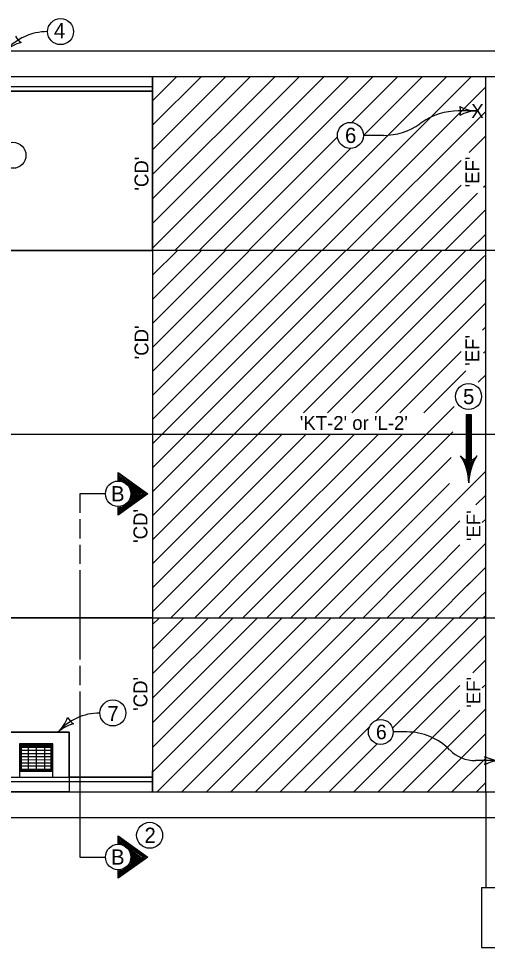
# Model space of a CAD drawing. Extents: x 5546 to 81668, y 3174 to 15999.
# Drawn here: x 22692 to 23262, y 12327 to 13456 of the extents above; entities that cross this region are included whole.
import ezdxf

# ---------------------------------------------------------------- set-up
doc = ezdxf.new("R2010")
doc.units = 0
for name, color, linetype in [('PS_BOLT', 7, 'Continuous'), ('PS_DIM', 7, 'Continuous'), ('PS_PLATE', 7, 'Continuous'), ('SheetAddenda', 7, 'Continuous'), ('tdCoShieldStRte', 7, 'Continuous')]:
    doc.layers.add(name, color=color, linetype=linetype)

msp = doc.modelspace()

# ---------------------------------------------------------------- linework, layer by layer
at = {"layer": 'PS_BOLT'}
for p, q in [((22068.7, 12727.8), (24069.8, 12727.8)), ((22766.7, 12638.2), (22766.7, 12437)), ((23164, 12589), (23147.6, 12589)), ((23279.1, 12554.2), (23247.6, 12554.2))]:
    msp.add_line(p, q, dxfattribs=at)
for points in [[(22797.7, 12878.4), (22766.7, 12878.4), (22766.7, 12855.2)], [(22766.7, 12847.4), (22766.7, 12824.2)], [(22766.7, 12816.4), (22766.7, 12793.2)], [(22766.7, 12785.4), (22766.7, 12677)], [(22766.7, 12669.2), (22766.7, 12646)], [(22766.7, 12448.5), (22766.7, 12437), (22797.7, 12437)]]:
    msp.add_lwpolyline(points, dxfattribs=at)
for points in [[(22672.7, 12588.6), (22753.6, 12588.6), (22753.6, 12516.2), (22672.7, 12516.2)], [(22694.5, 12573.3), (22732.2, 12573.3), (22732.2, 12542.8), (22694.5, 12542.8)]]:
    msp.add_lwpolyline(points, close=True, dxfattribs=at)
for centre, radius, start, end in [((22727.3, 13372.9), 67.1, 90, 139.4393), ((22790.9, 12544.9), 67.1, 90, 139.4393), ((23164, 12515.2), 73.8, 45, 90), ((23247.6, 12598.5), 44.3, 225, 270)]:
    msp.add_arc(centre, radius, start, end, dxfattribs=at)
at = {"layer": 'PS_DIM'}
for p, q in [((22132.4, 13416.5), (24069.8, 13416.6)), ((22132.4, 13385.6), (22855.1, 13385.6)), ((22855.1, 13385.6), (22855.1, 13385.6)), ((22855.1, 13385.6), (22855.1, 13385.6)), ((22855.1, 13385.6), (22855.1, 12727.8)), ((22855.1, 13177), (23063.7, 13385.6)), ((22855.1, 13206.8), (23033.8, 13385.6)), ((22855.1, 13236.7), (23004, 13385.6)), ((22855.1, 13266.5), (22974.1, 13385.6)), ((22855.1, 13296.3), (22944.3, 13385.6)), ((22855.1, 13385.6), (24069.8, 13385.6)), ((22855.1, 13326.2), (22914.4, 13385.6)), ((22855.1, 13356), (22884.6, 13385.6)), ((22882, 13174), (23093.5, 13385.6)), ((22911.8, 13174), (23123.3, 13385.6)), ((23001.4, 13174), (23212.9, 13385.6)), ((23031.2, 13174), (23242.7, 13385.6)), ((23097.3, 13329.7), (23153.2, 13385.6)), ((23111.3, 13313.8), (23183, 13385.6)), ((23260, 13174), (23260, 13385.6)), ((22051.8, 13367.7), (22855.1, 13367.7)), ((22132.4, 13373.2), (22855.1, 13373.2)), ((23061.1, 13174), (23260, 13372.9)), ((22855.1, 13174), (22855.1, 13360)), ((23090.9, 13174), (23260, 13343.1)), ((23249.6, 13343.6), (23226.7, 13343.6)), ((23182.3, 13329.5), (23180, 13327.9)), ((22941.7, 13174), (23079.7, 13312.1)), ((23135.6, 13313.9), (23111.3, 13313.9)), ((23239.8, 13293.1), (23260, 13313.2)), ((22971.5, 13174), (23095.6, 13298.1)), ((23120.7, 13174), (23230, 13283.3)), ((23150.6, 13174), (23230, 13253.5)), ((23257.3, 13250.9), (23260, 13253.6)), ((23180.4, 13174), (23250.1, 13243.7)), ((23210.3, 13174), (23260, 13223.7)), ((23240.1, 13174), (23260, 13193.9)), ((24076.4, 13174), (22021.8, 13174)), ((22855.1, 13085.4), (22943.7, 13174)), ((22855.1, 13056.2), (22972.9, 13174)), ((22855.1, 13027), (23002.1, 13174)), ((22855.1, 12997.8), (23031.3, 13174)), ((22855.1, 12968.6), (23060.5, 13174)), ((22855.1, 12939.3), (23089.8, 13174)), ((22855.1, 12910.1), (23119, 13174)), ((22855.1, 13114.7), (22914.4, 13174)), ((22855.1, 13143.9), (22885.2, 13174)), ((23121.8, 13147.6), (23148.2, 13174)), ((23139.3, 13135.9), (23177.4, 13174)), ((23165.4, 13132.8), (23206.6, 13174)), ((23214, 13152.2), (23235.9, 13174)), ((23260, 12727.8), (23260, 13174)), ((23067.9, 12976.9), (23256.5, 13165.5)), ((23256.5, 13165.5), (23260, 13168.9)), ((23038.7, 12976.9), (23214, 13152.2)), ((22855.1, 12880.9), (23121.8, 13147.6)), ((23097.1, 12976.9), (23260, 13139.7)), ((22855.1, 12851.7), (23139.3, 13135.9)), ((23030.3, 12997.7), (23165.4, 13132.8)), ((23165.4, 13132.8), (23158.5, 13125.9)), ((23126.3, 12976.9), (23260, 13110.5)), ((23256, 13077.3), (23260, 13081.3)), ((22854.6, 13063.6), (22855.1, 13064)), ((23155.6, 12976.9), (23230, 13051.4)), ((23257.3, 13049.4), (23260, 13052)), ((23184.8, 12976.9), (23235.8, 13027.9)), ((23251, 13013.9), (23260, 13022.8)), ((22855.1, 12822.5), (23030.3, 12997.7)), ((22964.9, 12727.8), (23221.6, 12984.5)), ((23239.5, 12919.4), (23239.5, 12974.2)), ((22039.6, 12950.9), (24398.5, 12950.9)), ((22855.1, 12793.2), (23012.7, 12950.9)), ((22855.1, 12764), (23041.9, 12950.9)), ((22855.1, 12734.8), (23071.2, 12950.9)), ((22877.2, 12727.8), (23100.4, 12950.9)), ((22990.8, 12812.2), (23129.6, 12950.9)), ((22994.1, 12727.8), (23220.2, 12953.8)), ((23005.4, 12797.5), (23158.8, 12950.9)), ((23023.3, 12727.8), (23218, 12922.5)), ((23236.4, 12919.5), (23236.4, 12919.5)), ((23242.8, 12919.6), (23242.8, 12919.6)), ((23153, 12799), (23260, 12905.9)), ((23052.5, 12727.8), (23215.9, 12891.1)), ((23248.2, 12864.9), (23260, 12876.7)), ((23169.6, 12786.3), (23228.7, 12845.4)), ((23255.9, 12843.5), (23260, 12847.5)), ((22906.5, 12727.8), (22990.8, 12812.2)), ((23198.2, 12785.7), (23228.7, 12816.2)), ((23220.8, 12779.1), (23260, 12818.3)), ((23081.8, 12727.8), (23157.1, 12803.1)), ((22935.7, 12727.8), (23005.4, 12797.5)), ((23237.3, 12766.4), (23260, 12789.1)), ((23111, 12727.8), (23169.6, 12786.3)), ((23140.2, 12727.8), (23198.2, 12785.7)), ((23169.4, 12727.8), (23225.2, 12783.5)), ((23198.6, 12727.8), (23240.5, 12769.6)), ((23252.9, 12752.8), (23260, 12759.8)), ((23227.9, 12727.8), (23252.9, 12752.8)), ((22855.1, 12727.8), (22855.1, 12541.8)), ((22855.1, 12727.8), (22855.1, 12516.2)), ((22855.1, 12540.3), (23042.5, 12727.8)), ((22855.1, 12600), (22982.8, 12727.8)), ((22855.1, 12629.9), (22952.9, 12727.8)), ((22855.1, 12659.7), (22923.1, 12727.8)), ((22855.1, 12570.2), (23012.6, 12727.8)), ((22855.1, 12689.6), (22893.2, 12727.8)), ((22855.1, 12719.4), (22863.4, 12727.8)), ((22860.8, 12516.2), (23072.3, 12727.8)), ((22890.6, 12516.2), (23102.2, 12727.8)), ((22920.5, 12516.2), (23132, 12727.8)), ((22950.3, 12516.2), (23161.9, 12727.8)), ((22980.2, 12516.2), (23191.7, 12727.8)), ((23010, 12516.2), (23221.6, 12727.8)), ((23126.4, 12602.7), (23251.4, 12727.8)), ((23257.1, 12727.8), (23260, 12730.6)), ((23260, 12516.2), (23260, 12727.8)), ((23146.9, 12593.4), (23260, 12706.5)), ((23244.2, 12660.9), (23260, 12676.6)), ((23099.6, 12516.2), (23228.7, 12645.3)), ((23255.9, 12642.7), (23260, 12646.8)), ((23129.4, 12516.2), (23228.7, 12615.5)), ((23159.3, 12516.2), (23260, 12616.9)), ((23039.9, 12516.2), (23118.8, 12595.1)), ((23189.1, 12516.2), (23260, 12587.1)), ((23069.7, 12516.2), (23128.1, 12574.6)), ((23219, 12516.2), (23260, 12557.2)), ((22137.8, 12534.1), (22855.1, 12534.1)), ((22218.4, 12528.6), (22855.1, 12528.6)), ((23248.8, 12516.2), (23260, 12527.4)), ((22218.4, 12516.2), (22855.1, 12516.2)), ((22855, 12516.2), (24069.8, 12516.2)), ((23260, 12516.2), (23260, 12399.9)), ((22547.3, 12485.2), (24069.8, 12485.2)), ((23254.8, 12399.9), (23271.3, 12399.9)), ((23254.8, 12399.9), (23254.8, 12327.2)), ((23254.8, 12327.2), (23271.3, 12327.2))]:
    msp.add_line(p, q, dxfattribs=at)
for points in [[(22855.1, 13367.7), (22855.1, 13367.7), (22855.1, 13385.6), (22855.1, 13385.6), (22855.1, 13360), (22855.1, 13360)], [(22855.1, 12534), (22855.1, 12541.8), (22855.1, 12541.8), (22855.1, 12516.2), (22855.1, 12516.2), (22855.1, 12534)]]:
    msp.add_lwpolyline(points, close=True, dxfattribs=at)
for points in [[(23260, 13174), (23260, 13174)], [(23242.6, 12919.5), (23242.6, 12974.2), (23236.4, 12974.2), (23236.4, 12919.5), (23241.7, 12919.7), (23241.9, 12973.5), (23236.9, 12973.4), (23237.2, 12920.7), (23240.8, 12920.6), (23241.1, 12972.8), (23237.8, 12972.6), (23237.8, 12921.4), (23240.1, 12921.3), (23240.4, 12972.2), (23238.5, 12972.1), (23238.6, 12922.1)], [(23246.6, 12921), (23242.9, 12918.7), (23237.5, 12918.4), (23232.8, 12920.4), (23236.1, 12912.3), (23238.9, 12902.9), (23239.5, 12900.2), (23240.8, 12907.1), (23244.3, 12917), (23245.8, 12919.9), (23234.3, 12918.8), (23239.3, 12904.2), (23243.6, 12918.5), (23235.7, 12917.9), (23239.3, 12907.9), (23241.6, 12917.1), (23237, 12917.5), (23239.1, 12911.2), (23240.4, 12916), (23238.3, 12916.3), (23238.9, 12914)], [(22813.2, 12893.9), (22813.2, 12904.2), (22849.3, 12878.4), (22813.2, 12852.6), (22813.2, 12862.9)], [(22814.2, 12861.9), (22814.1, 12854.4), (22847.4, 12878.4), (22814, 12902.6), (22814.2, 12894.6), (22815.7, 12894.2), (22815.1, 12900), (22845.2, 12878.4), (22815.1, 12856.5), (22815.4, 12862), (22816.5, 12862.3), (22816.4, 12858.6), (22843.2, 12878.5), (22816.4, 12897.4), (22816.9, 12894.2), (22818.1, 12893.8), (22817.9, 12894.9), (22840.9, 12878.2), (22817.5, 12860.6), (22818.7, 12862.5), (22838.9, 12878), (22826.5, 12887.8), (22827.3, 12886.1), (22836.8, 12877.9), (22827.6, 12870.9), (22828.4, 12872.8), (22834.8, 12877.7), (22828.4, 12883.2), (22829.1, 12880.8), (22833.2, 12877.6), (22829, 12874.4), (22829.2, 12876.1), (22831.6, 12877.6), (22829.3, 12879), (22829.4, 12877.5), (22830.2, 12877.6)], [(23260, 12727.8), (23260, 12727.8)], [(22813.2, 12452.5), (22813.2, 12462.8), (22849.3, 12437), (22813.2, 12411.2), (22813.2, 12421.5)], [(22814.2, 12420.5), (22814.1, 12413), (22847.4, 12437), (22814, 12461.2), (22814.2, 12453.2), (22815.7, 12452.8), (22815.1, 12458.6), (22845.2, 12437), (22815.1, 12415.1), (22815.4, 12420.6), (22816.5, 12420.9), (22816.4, 12417.2), (22843.2, 12437.1), (22816.4, 12456), (22816.9, 12452.8), (22818.1, 12452.4), (22817.9, 12453.5), (22840.9, 12436.8), (22817.5, 12419.2), (22818.7, 12421.1), (22838.9, 12436.6), (22826.5, 12446.4), (22827.3, 12444.6), (22836.8, 12436.5), (22827.6, 12429.5), (22828.4, 12431.4), (22834.8, 12436.3), (22828.4, 12441.8), (22829.1, 12439.4), (22833.2, 12436.2), (22829, 12433), (22829.2, 12434.7), (22831.6, 12436.2), (22829.3, 12437.6), (22829.4, 12436.1), (22830.2, 12436.2)]]:
    msp.add_lwpolyline(points, dxfattribs=at)
for centre, radius in [((22743.2, 13440), 15.8), ((23095.5, 13313.9), 15.8), ((22685.3, 13289.7), 15.8), ((23239.2, 12996.6), 15.8), ((22813.2, 12878.4), 15.5), ((22806.8, 12612.1), 15.8), ((23132.5, 12589), 15.1), ((22851.5, 12463.4), 15.8), ((22813.2, 12437), 15.5)]:
    msp.add_circle(centre, radius, dxfattribs=at)
for centre, radius, start, end in [((22703.8, 13441.9), 17.2, 205.0386, 240.5053), ((22706.6, 13383.8), 44.6, 104.6994, 132.7719), ((23226.8, 13266.1), 77.5, 90, 124.9993), ((23212.2, 13343.6), 17.2, 342.2666, 17.7334), ((23249.6, 13388.2), 44.6, 241.9275, 270), ((23212.2, 13343.6), 17.2, 342.2666, 17.7334), ((23249.6, 13388.2), 44.6, 241.9275, 270), ((23249.6, 13298.9), 44.6, 90, 118.0725), ((23249.6, 13298.9), 44.6, 90, 118.0725), ((23135.6, 13391.4), 77.5, 270, 304.9999), ((23239.5, 12930.8), 11.7, 211.7147, 328.2853), ((23172.9, 12889.6), 66.6, 1.6842, 31.7143), ((23306, 12889.6), 66.6, 148.2857, 178.3158), ((22709.6, 12621.3), 44.6, 312.7719, 340.8444), ((22770.2, 12555.8), 44.6, 104.6994, 132.7719), ((22767.4, 12614), 17.2, 205.0386, 240.5053), ((23243.5, 12554.2), 16.4, 342.2666, 17.7333), ((23279.1, 12596.7), 42.5, 241.9275, 270), ((23279.1, 12511.7), 42.5, 90, 118.0725)]:
    msp.add_arc(centre, radius, start, end, dxfattribs=at)
at = {"layer": 'PS_PLATE'}
for p, q in [((22695.4, 12574.6), (22733.6, 12574.5)), ((22695.4, 12572.2), (22731.2, 12572.2)), ((22695.4, 12572.2), (22695.4, 12543.9)), ((22695.4, 12570.7), (22731.2, 12570.7)), ((22695.4, 12566.9), (22731.2, 12566.9)), ((22695.4, 12563), (22731.2, 12563)), ((22703.7, 12572.2), (22703.7, 12543.8)), ((22713.6, 12572.2), (22713.6, 12543.8)), ((22723.6, 12572.2), (22723.6, 12543.8)), ((22731.2, 12572.2), (22731.2, 12543.8)), ((22695.4, 12559.2), (22731.2, 12559.2)), ((22695.4, 12555.4), (22731.2, 12555.3)), ((22695.4, 12551.5), (22731.2, 12551.5)), ((22695.4, 12547.7), (22731.2, 12547.7)), ((22695.4, 12543.9), (22731.2, 12543.8))]:
    msp.add_line(p, q, dxfattribs=at)
msp.add_lwpolyline([(22693.1, 12534.1), (22733.6, 12534.1), (22733.6, 12574.5), (22693.1, 12574.5)], close=True, dxfattribs=at)
at = {"layer": 'SheetAddenda'}
for p, q in [((22733.6, 12574.5), (22693.1, 12574.5)), ((22693.1, 12574.5), (22693.1, 12541.5)), ((22733.6, 12541.5), (22733.6, 12574.5)), ((22693.1, 12541.5), (22733.6, 12541.5))]:
    msp.add_line(p, q, dxfattribs=at)
msp.add_lwpolyline([(22733.6, 12541.5), (22693.1, 12541.5), (22693.1, 12534.1), (22733.6, 12534.1)], close=True, dxfattribs=at)
at = {"layer": 'tdCoShieldStRte'}
for p, q in [((22855.1, 13367.8), (22632.2, 13367.8)), ((22855.1, 13174), (22855.1, 13367.8)), ((22450.2, 13174), (22855.1, 13174)), ((22450.2, 13174), (22855.1, 13174)), ((22855.1, 13174), (22855.1, 12727.8)), ((22450.2, 12727.8), (22855.1, 12727.8)), ((22855.1, 12727.8), (22450.2, 12727.8)), ((22855.1, 12727.8), (22855.1, 12534)), ((22855.1, 12534), (22753.6, 12534))]:
    msp.add_line(p, q, dxfattribs=at)
msp.add_lwpolyline([(22753.6, 12534), (22753.6, 12588.6), (22672.7, 12588.6), (22672.7, 12534.1), (22450.2, 12534.1), (22450.2, 12727.8)], dxfattribs=at)

# ---------------------------------------------------------------- texts
at = {"layer": 'PS_BOLT'}
for s, height, p in [('4', 18.5, (22735.1, 13432)), ('X', 16.9, (23242.5, 13335.1)), ('6', 18.5, (23089, 13304.7)), ('5', 18.5, (23232.5, 12987.4)), ("'KT-2' or 'L-2'", 16.884, (23034, 12956)), ('B', 18.5, (22804.5, 12869.2)), ('7', 18.5, (22800.1, 12602.2)), ('6', 17.6, (23126.6, 12580.2)), ('2', 18.5, (22845.2, 12454.2)), ('B', 18.5, (22804.5, 12427.8))]:
    msp.add_text(s, height=height, dxfattribs=at).set_placement(p)
for s, p in [("'CD'", (22850, 13246.8)), ("'EF'", (23252.3, 13250.7)), ("'CD'", (22850, 13041.8)), ("'EF'", (23252.3, 13033.9)), ("'CD'", (22848.7, 12818.7)), ("'EF'", (23253.6, 12820.9)), ("'CD'", (22848.7, 12614.6)), ("'EF'", (23253.6, 12618.4))]:
    msp.add_text(s, height=16.88, rotation=90, dxfattribs=at).set_placement(p)

doc.saveas('drawing.dxf')
